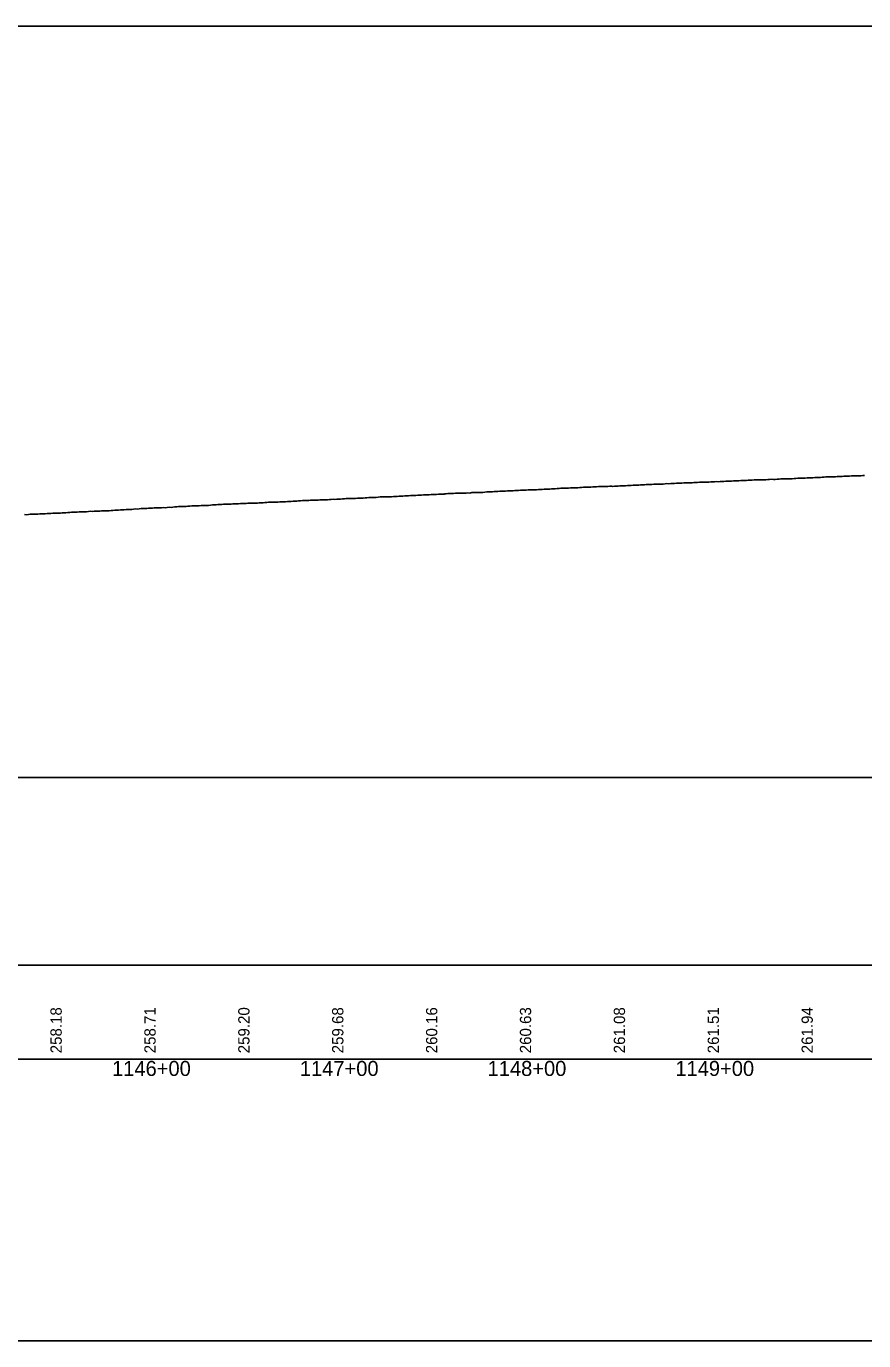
# Model space of a CAD drawing. Extents: x -3627 to 47473, y 2850 to 4350.
# Drawn here: x 1907 to 2353, y 2850 to 3550 of the extents above; entities that cross this region are included whole.
import ezdxf

# ---------------------------------------------------------------- set-up
doc = ezdxf.new("R2010")
doc.units = 0
for name, color, linetype in [('RD_DDB_Profile_EX', 7, 'Continuous'), ('RD_DDB_StaTX', 7, 'Continuous'), ('RD_DDB_StripGrade', 7, 'Continuous'), ('RD_GPK_Profile_Cell', 7, 'Continuous'), ('RD_SHT_ShtClip', 7, 'Continuous')]:
    doc.layers.add(name, color=color, linetype=linetype)

msp = doc.modelspace()

# ---------------------------------------------------------------- linework, layer by layer
at = {"layer": 'RD_DDB_Profile_EX'}
for points in [[(2155.653608, 3302.146155), (2156.656009, 3302.246215), (2157.65264, 3302.24615), (2158.655041, 3302.246415), (2159.651672, 3302.345915), (2160.654073, 3302.446195), (2161.650704, 3302.44636), (2162.653105, 3302.446825), (2163.649736, 3302.54635), (2164.652113, 3302.5466), (2165.656917, 3302.54619), (2166.659293, 3302.596665), (2167.655991, 3302.69618), (2168.658364, 3302.746415), (2169.651829, 3302.845665), (2170.654427, 3302.895695), (2171.650855, 3302.9454), (2172.653453, 3302.995685), (2173.649881, 3303.045395), (2174.652479, 3303.095675), (2175.648907, 3303.14513), (2176.651505, 3303.145665), (2177.647933, 3303.145635), (2178.190542, 3303.146065), (2179.18715, 3303.19581), (2180.189572, 3303.24581), (2181.194243, 3303.295105), (2182.19082, 3303.39453), (2183.193274, 3303.44481), (2184.189851, 3303.49513), (2185.186465, 3303.445195), (2186.188881, 3303.44634), (2187.185496, 3303.59583), (2188.195963, 3303.69504), (2189.192578, 3303.744105), (2190.189197, 3303.793835), (2191.191609, 3303.79479), (2192.188227, 3303.94419), (2193.190639, 3303.99409), (2194.187258, 3304.04382), (2195.191877, 3304.043115), (2196.194332, 3304.04377), (2197.190908, 3304.14351), (2198.193363, 3304.19337), (2199.189986, 3304.19351), (2200.186563, 3304.24283), (2201.189016, 3304.2435), (2202.193627, 3304.293285), (2203.190256, 3304.39305), (2204.192658, 3304.49328), (2205.189287, 3304.49304), (2206.191688, 3304.54327), (2207.188317, 3304.59257), (2208.18495, 3304.642315), (2209.195864, 3304.69216), (2210.192454, 3304.692405), (2211.194895, 3304.74215), (2212.191485, 3304.841895), (2213.188136, 3304.89112), (2214.190515, 3304.891885), (2215.187167, 3304.891635), (2216.197648, 3304.892015), (2217.194238, 3304.991225), (2218.190893, 3305.040975), (2219.193268, 3305.041765), (2219.636571, 3304.992295), (2220.633086, 3305.041505), (2221.635598, 3305.140635), (2222.632113, 3305.1415), (2223.634624, 3305.19228), (2224.631229, 3305.290355), (2225.633738, 3305.291165), (2226.630255, 3305.340915), (2227.632765, 3305.441155), (2228.629282, 3305.490335), (2229.639601, 3305.49075), (2230.63612, 3305.5399), (2231.638628, 3305.54016), (2232.635146, 3305.639895), (2233.637655, 3305.69073), (2234.634173, 3305.74048), (2235.636681, 3305.839565), (2236.633199, 3305.888685), (2237.635708, 3305.890135), (2238.632226, 3305.93987), (2239.634805, 3306.038975), (2240.631253, 3306.04046), (2241.633832, 3306.090125), (2242.630279, 3306.139255), (2243.632859, 3306.1407), (2244.629306, 3306.19044), (2245.631885, 3306.24011), (2246.628332, 3306.240435), (2247.630912, 3306.3401), (2248.63526, 3306.43815), (2249.637839, 3306.38966), (2250.646917, 3306.48933), (2251.64354, 3306.588435), (2252.645949, 3306.58873), (2253.642572, 3306.637205), (2254.644981, 3306.639315)], [(2254.644981, 3306.639315), (2255.641604, 3306.640245), (2256.644012, 3306.739305), (2257.640636, 3306.837185), (2258.643142, 3306.887505), (2258.995086, 3306.88722), (2259.991597, 3306.88813), (2261.002015, 3306.838585), (2261.998524, 3306.887645), (2262.995113, 3306.98735), (2263.997552, 3307.037635), (2264.994061, 3307.086665), (2265.990652, 3307.13635), (2267.000977, 3307.18546), (2267.997568, 3307.18584), (2268.994077, 3307.18552), (2269.996597, 3307.285835), (2270.993221, 3307.28623), (2272.003622, 3307.335315), (2273.000131, 3307.335745), (2273.996731, 3307.384685), (2274.999159, 3307.534235), (2275.995759, 3307.48544), (2276.99227, 3307.534355), (2278.002661, 3307.583375), (2278.999169, 3307.63223), (2279.995775, 3307.731065), (2280.998197, 3307.73222), (2281.994837, 3307.73433), (2282.999313, 3307.73443), (2284.001729, 3307.88215), (2284.998341, 3307.881825), (2285.994851, 3307.88149), (2286.997369, 3307.981815), (2287.993879, 3308.03236), (2288.998351, 3308.031555), (2290.000761, 3308.031855), (2291.008064, 3308.1306), (2291.98603, 3308.22839), (2293.007098, 3308.229665), (2294.011922, 3308.325875), (2295.008887, 3308.37744), (2296.011116, 3308.426815), (2297.00781, 3308.42643), (2298.010041, 3308.37969), (2298.987141, 3308.477395), (2299.342548, 3308.47794), (2300.344875, 3308.52728), (2301.347207, 3308.528595), (2302.34379, 3308.578245), (2303.346238, 3308.725665), (2304.348728, 3308.776025), (2305.345312, 3308.7266), (2306.347759, 3308.678895), (2307.34213, 3308.77793), (2308.338867, 3308.87566), (2309.341202, 3308.926055), (2310.343648, 3308.92827), (2311.340233, 3308.928805), (2312.342719, 3308.978235), (2313.345059, 3309.028595), (2314.34175, 3309.07822), (2315.34409, 3309.079475), (2316.346576, 3309.128935), (2317.343266, 3309.227665), (2318.345607, 3309.327165), (2319.347951, 3309.376695), (2320.336697, 3309.37778), (2321.339139, 3309.329025), (2322.341485, 3309.429405), (2323.338071, 3309.47816), (2324.340553, 3309.528545), (2325.342997, 3309.57976), (2326.339584, 3309.579355), (2327.341932, 3309.677305), (2328.344507, 3309.72694), (2329.341095, 3309.678905), (2330.343444, 3309.7293), (2331.345798, 3309.828135), (2332.34589, 3309.877685), (2333.340161, 3309.97732), (2334.342451, 3310.02704), (2335.339194, 3309.97882), (2336.341484, 3310.078505), (2337.343861, 3310.128235), (2338.340517, 3310.12849), (2339.342893, 3310.17822), (2340.331028, 3310.17869), (2340.927116, 3310.179515), (2341.92968, 3310.278595), (2342.932162, 3310.32907), (2343.934729, 3310.33022), (2344.931189, 3310.429055), (2345.925934, 3310.479695), (2346.928521, 3310.53018), (2347.931084, 3310.580685), (2348.933576, 3310.53118), (2349.928304, 3310.583045), (2350.924768, 3310.681415), (2351.927331, 3310.681935), (2352.929829, 3310.73245)], [(2352.929829, 3310.73245), (2353.932394, 3310.733485)], [(1957.572207, 3292.48498), (1958.574824, 3292.485135), (1959.577512, 3292.48649), (1960.573847, 3292.58572), (1961.576535, 3292.63533), (1962.579146, 3292.634945), (1963.575558, 3292.68534), (1964.57817, 3292.834355), (1965.580855, 3292.93333), (1966.577193, 3292.88497), (1967.579879, 3292.983345), (1968.582484, 3293.13167), (1969.578902, 3293.133355), (1970.581508, 3293.182945), (1971.576565, 3293.23117), (1972.572902, 3293.330965), (1973.575503, 3293.380525), (1974.578293, 3293.38077), (1975.57463, 3293.47988), (1976.577317, 3293.52872), (1977.579914, 3293.57895), (1978.540963, 3293.57974), (1979.54357, 3293.580015), (1980.546266, 3293.67885), (1981.534996, 3293.630065), (1982.537694, 3293.729645), (1983.540294, 3293.829235), (1984.542991, 3293.7796), (1985.539317, 3293.92848), (1986.534428, 3294.027345), (1987.537022, 3294.126095), (1988.539719, 3294.177325), (1989.542307, 3294.17948), (1990.538742, 3294.180695), (1991.54133, 3294.279495), (1992.536336, 3294.27943), (1993.539031, 3294.42816), (1994.535359, 3294.478545), (1995.538054, 3294.529085), (1996.540774, 3294.530595), (1997.535907, 3294.57975), (1998.53848, 3294.678455), (1999.53493, 3294.67976), (2000.537503, 3294.77749), (2001.540199, 3294.82713), (2002.542767, 3294.87679), (2003.537909, 3294.875865), (2004.534235, 3294.877265), (2005.545149, 3295.025885), (2006.547967, 3295.12553), (2007.550642, 3295.17519), (2008.539493, 3295.226075), (2009.542311, 3295.275735), (2010.544981, 3295.324295), (2011.547818, 3295.372835), (2012.550635, 3295.42361), (2013.539496, 3295.423415), (2014.542315, 3295.47306), (2015.544977, 3295.52272), (2016.547635, 3295.57118), (2017.516578, 3295.62068), (2018.519248, 3295.67031), (2019.515442, 3295.72071), (2020.518267, 3295.72151), (2021.514461, 3295.77189), (2022.510807, 3295.872255), (2023.51348, 3295.871905), (2024.509846, 3295.873455), (2025.512674, 3296.01959), (2026.508865, 3296.02231), (2027.518865, 3295.974835), (2028.51521, 3296.02404), (2029.517885, 3296.0737), (2030.514399, 3296.122935), (2031.519285, 3296.1733), (2032.499616, 3296.22181), (2033.5183, 3296.274425), (2034.49864, 3296.371825), (2035.517315, 3296.4211), (2036.497665, 3296.518455), (2037.523472, 3296.57175), (2038.504321, 3296.52246), (2039.522487, 3296.57285), (2040.518703, 3296.6243), (2041.49987, 3296.62394), (2042.517874, 3296.723255), (2043.499064, 3296.82071), (2044.516889, 3296.824335), (2045.498089, 3296.823975), (2046.515905, 3296.875415), (2047.504748, 3296.924575), (2048.501134, 3296.973915), (2049.497649, 3297.07224), (2050.500159, 3297.123925), (2051.517287, 3297.17533), (2052.499314, 3297.22392), (2053.516302, 3297.277395), (2054.498339, 3297.374975), (2055.494723, 3297.423305), (2055.842733, 3297.4242), (2056.838904, 3297.475615)], [(2056.838904, 3297.475615), (2057.849066, 3297.525835), (2058.845239, 3297.577205), (2059.841543, 3297.626585), (2060.844258, 3297.57821), (2061.840561, 3297.628545), (2062.843276, 3297.67921), (2063.83958, 3297.728555), (2064.835879, 3297.778895), (2065.845921, 3297.83006), (2066.84222, 3297.88038), (2067.84494, 3297.88007), (2068.841238, 3297.92946), (2069.837409, 3297.98073), (2070.840256, 3298.0804), (2071.836428, 3298.031655), (2072.846604, 3298.08184), (2073.842778, 3298.18127), (2074.833456, 3298.230715), (2075.836088, 3298.280385), (2076.832498, 3298.332495), (2077.835246, 3298.479515), (2078.831519, 3298.480755), (2079.835293, 3298.434155), (2080.838038, 3298.48301), (2081.834314, 3298.531665), (2082.837079, 3298.53304), (2083.833463, 3298.63335), (2084.829737, 3298.684485), (2085.832484, 3298.73336), (2086.828758, 3298.78286), (2087.838905, 3298.83307), (2088.835406, 3298.8834), (2089.83168, 3298.983735), (2090.834325, 3299.032635), (2091.830701, 3299.1322), (2092.833347, 3299.13343), (2093.829623, 3299.133765), (2094.833623, 3299.233155), (2095.836274, 3299.331315), (2096.832645, 3299.332435), (2097.996779, 3299.33459), (2099.000713, 3299.435445), (2099.99713, 3299.387125), (2100.993561, 3299.486115), (2101.997501, 3299.438835), (2103.000195, 3299.538555), (2103.996524, 3299.58822), (2105.000476, 3299.63958), (2105.996879, 3299.739295), (2107.000922, 3299.79008), (2107.997315, 3299.840885), (2108.993642, 3299.891175), (2109.997611, 3299.94236), (2110.993995, 3299.992195), (2111.997974, 3300.042545), (2112.994362, 3300.14323), (2113.990735, 3300.144235), (2114.994719, 3300.19489), (2115.997372, 3300.343975), (2116.992428, 3300.344265), (2117.99663, 3300.296115), (2118.993024, 3300.396075), (2119.997229, 3300.496475), (2120.997724, 3300.546935), (2121.990043, 3300.547175), (2122.994246, 3300.597795), (2123.993267, 3300.64843), (2124.987047, 3300.698505), (2125.992713, 3300.69919), (2126.988791, 3300.79931), (2127.99808, 3300.84938), (2128.995104, 3300.849715), (2129.990871, 3300.899845), (2130.358552, 3300.936615), (2130.995281, 3300.999495), (2131.991809, 3301.14906), (2132.996334, 3301.19814), (2133.992865, 3301.197885), (2134.989386, 3301.197665), (2135.993916, 3301.29683), (2136.990436, 3301.346505), (2137.659872, 3301.396555), (2138.6565, 3301.396755), (2139.658904, 3301.397365), (2140.655532, 3301.397105), (2141.657936, 3301.447195), (2142.654564, 3301.49692), (2143.656996, 3301.447515), (2144.653626, 3301.69636), (2145.656008, 3301.79651), (2146.652658, 3301.746535), (2147.655041, 3301.74733), (2148.65169, 3301.797075), (2149.654073, 3301.797325), (2150.658879, 3301.79687), (2151.655507, 3301.8964), (2152.657911, 3301.99644), (2153.654539, 3302.095715), (2154.656943, 3302.096435), (2155.653608, 3302.146155)], [(1906.580319, 3289.943855), (1907.583008, 3289.8944), (1908.579342, 3289.994545), (1909.582032, 3290.093685), (1910.584681, 3290.09353), (1911.581017, 3290.193695), (1912.583704, 3290.243545), (1913.586391, 3290.24315), (1914.575046, 3290.342635), (1915.577735, 3290.342825), (1916.580425, 3290.39245), (1917.576759, 3290.442835), (1918.579448, 3290.49246), (1919.582095, 3290.59176), (1920.578471, 3290.59247), (1921.581161, 3290.641765), (1922.577494, 3290.692485), (1923.580184, 3290.692435), (1924.582873, 3290.692765), (1925.579207, 3290.693105), (1926.581843, 3290.841735), (1927.58453, 3290.94136), (1928.573198, 3290.94151), (1929.575887, 3290.990375), (1930.578577, 3291.13878), (1931.574911, 3291.190005), (1932.5776, 3291.190395), (1933.580237, 3291.23961), (1934.576623, 3291.29001), (1935.579313, 3291.339615), (1936.581947, 3291.33966), (1937.578336, 3291.39004), (1938.581025, 3291.439235), (1939.583658, 3291.489295), (1940.580048, 3291.589245), (1941.582738, 3291.688855), (1942.577644, 3291.638805), (1943.574039, 3291.688225), (1944.576729, 3291.78686), (1945.579354, 3291.78745), (1946.575752, 3291.78882), (1947.578441, 3291.93695), (1948.581065, 3291.93655), (1949.577465, 3291.986965), (1950.580088, 3291.987595), (1951.576488, 3292.03798), (1952.579177, 3292.088115), (1953.581799, 3292.137765), (1954.578135, 3292.287105), (1955.580822, 3292.33671), (1956.575801, 3292.385695), (1957.572207, 3292.48498)]]:
    msp.add_lwpolyline(points, dxfattribs=at)
at = {"layer": 'RD_GPK_Profile_Cell'}
msp.add_line((1000, 3000), (46705.077602, 3000), dxfattribs=at)
at = {"layer": 'RD_SHT_ShtClip'}
for points in [[(2500.165, 3050), (2500.165, 3550), (2500.165, 3550), (1000.33, 3550), (1000.33, 3050)], [(980.33, 3150), (2520, 3150), (2520, 2850), (980.33, 2850)]]:
    msp.add_lwpolyline(points, close=True, dxfattribs=at)

# ---------------------------------------------------------------- texts
at = {"layer": 'RD_DDB_StaTX'}
for s, p in [('1146+00', (1953.125471, 2991)), ('1147+00', (2053.125471, 2991)), ('1148+00', (2153.125471, 2991)), ('1149+00', (2253.125471, 2991))]:
    msp.add_text(s, height=8, dxfattribs=at).set_placement(p)
at = {"layer": 'RD_DDB_StripGrade'}
for s, p in [('258.18', (1926.33, 3003.073688)), ('258.71', (1976.33, 3003.073688)), ('259.20', (2026.33, 3003.073688)), ('259.68', (2076.33, 3003.073688)), ('260.16', (2126.33, 3003.073688)), ('260.63', (2176.33, 3003.073688)), ('261.08', (2226.33, 3003.073688)), ('261.51', (2276.33, 3003.073688)), ('261.94', (2326.33, 3003.073688))]:
    msp.add_text(s, height=6, rotation=90, dxfattribs=at).set_placement(p)

doc.saveas('drawing.dxf')
